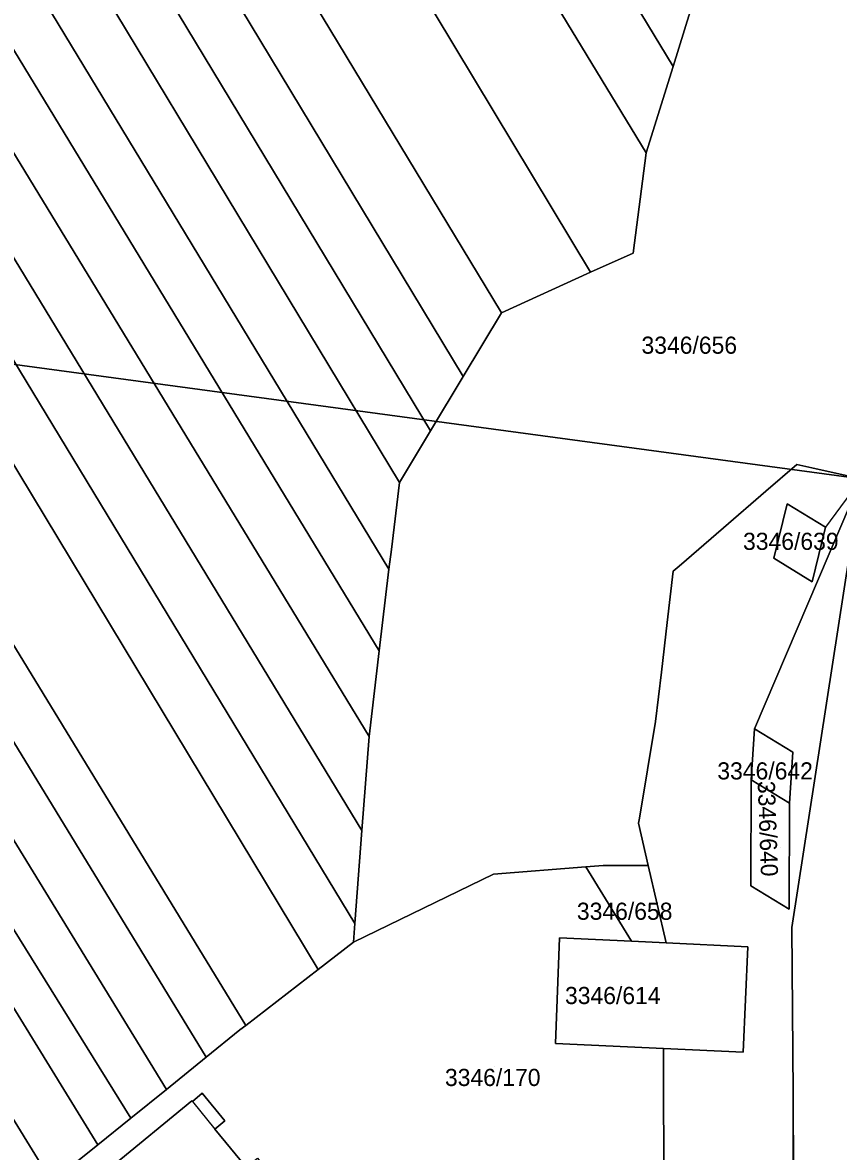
# Model space of a CAD drawing. Extents: x -262715 to -259381, y -1237238 to -1231182.
# Drawn here: x -261906.7 to -261811.5, y -1235196 to -1235064.3 of the extents above; entities that cross this region are included whole.
import ezdxf

# ---------------------------------------------------------------- set-up
doc = ezdxf.new("R2010")
doc.units = 0
for name, color, linetype in [('body_kn', 7, 'Continuous'), ('kladpar_druhypozemkov', 7, 'Continuous'), ('kladpar_hranice', 7, 'Continuous'), ('kladpar_parcelnecisla', 7, 'Continuous'), ('kladpar_plochy', 7, 'Continuous'), ('zappar_hrandruhpozemk', 7, 'Continuous')]:
    doc.layers.add(name, color=color, linetype=linetype)

msp = doc.modelspace()

# ---------------------------------------------------------------- linework, layer by layer
at = {"layer": 'body_kn'}
for p, q in [((-261830.78, -1235069.46), (-261830.78, -1235069.46)), ((-261830.78, -1235069.46), (-261830.78, -1235069.46)), ((-261833.92, -1235079.55), (-261833.92, -1235079.55)), ((-261833.92, -1235079.55), (-261833.92, -1235079.55)), ((-261835.45, -1235091.23), (-261835.45, -1235091.23)), ((-261840.42, -1235093.48), (-261840.42, -1235093.48)), ((-261850.82, -1235098.19), (-261850.82, -1235098.19)), ((-261855.29, -1235105.64), (-261855.29, -1235105.64)), ((-261859.09, -1235111.96), (-261859.09, -1235111.96)), ((-261816.36, -1235115.88), (-261816.36, -1235115.88)), ((-261814.58, -1235116.28), (-261814.58, -1235116.28)), ((-261862.71, -1235117.98), (-261862.71, -1235117.98)), ((-261819.96, -1235119), (-261819.96, -1235119)), ((-261817.47, -1235120.5), (-261817.47, -1235120.5)), ((-261817.47, -1235120.5), (-261817.47, -1235120.5)), ((-261824.9, -1235123.27), (-261824.9, -1235123.27)), ((-261812.99, -1235123.21), (-261812.99, -1235123.21)), ((-261812.99, -1235123.21), (-261812.99, -1235123.21)), ((-261863.64, -1235125.83), (-261863.64, -1235125.83)), ((-261863.94, -1235128.11), (-261863.94, -1235128.11)), ((-261830.06, -1235127.74), (-261830.06, -1235127.74)), ((-261819.02, -1235126.84), (-261819.02, -1235126.84)), ((-261830.77, -1235128.35), (-261830.77, -1235128.35)), ((-261814.54, -1235129.57), (-261814.54, -1235129.57)), ((-261831.47, -1235134.34), (-261831.47, -1235134.34)), ((-261865.07, -1235137.63), (-261865.07, -1235137.63)), ((-261832.15, -1235140.11), (-261832.15, -1235140.11)), ((-261832.83, -1235145.89), (-261832.83, -1235145.89)), ((-261866.26, -1235147.63), (-261866.26, -1235147.63)), ((-261821.28, -1235146.72), (-261821.28, -1235146.72)), ((-261821.28, -1235146.72), (-261821.28, -1235146.72)), ((-261816.81, -1235149.44), (-261816.81, -1235149.44)), ((-261821.66, -1235152.68), (-261821.66, -1235152.68)), ((-261817.19, -1235155.41), (-261817.19, -1235155.41)), ((-261817.19, -1235155.41), (-261817.19, -1235155.41)), ((-261834.82, -1235157.72), (-261834.82, -1235157.72)), ((-261834.72, -1235157.14), (-261834.72, -1235157.14)), ((-261867.09, -1235158.59), (-261867.09, -1235158.59)), ((-261840.95, -1235162.82), (-261840.95, -1235162.82)), ((-261838.95, -1235162.66), (-261838.95, -1235162.66)), ((-261833.68, -1235162.66), (-261833.68, -1235162.66)), ((-261851.76, -1235163.7), (-261851.76, -1235163.7)), ((-261821.71, -1235165.06), (-261821.71, -1235165.06)), ((-261821.71, -1235165.06), (-261821.71, -1235165.06)), ((-261817.23, -1235167.78), (-261817.23, -1235167.78)), ((-261867.91, -1235169.45), (-261867.91, -1235169.45)), ((-261816.93, -1235169.92), (-261816.93, -1235169.92)), ((-261844.05, -1235171.12), (-261844.05, -1235171.12)), ((-261844.05, -1235171.12), (-261844.05, -1235171.12)), ((-261835.62, -1235171.52), (-261835.62, -1235171.52)), ((-261835.62, -1235171.52), (-261835.62, -1235171.52)), ((-261868.07, -1235171.63), (-261868.07, -1235171.63)), ((-261868.07, -1235171.63), (-261868.07, -1235171.63)), ((-261831.59, -1235171.71), (-261831.59, -1235171.71)), ((-261822.04, -1235172.16), (-261822.04, -1235172.16)), ((-261872.21, -1235174.82), (-261872.21, -1235174.82)), ((-261881.33, -1235181.85), (-261881.33, -1235181.85)), ((-261880.66, -1235181.33), (-261880.66, -1235181.33)), ((-261844.5, -1235183.45), (-261844.5, -1235183.45)), ((-261831.91, -1235184.02), (-261831.91, -1235184.02)), ((-261822.59, -1235184.44), (-261822.59, -1235184.44)), ((-261885.27, -1235185.03), (-261885.27, -1235185.03)), ((-261831.89, -1235188.51), (-261831.89, -1235188.51)), ((-261889.92, -1235188.79), (-261889.92, -1235188.79)), ((-261885.74, -1235189.25), (-261885.74, -1235189.25)), ((-261816.76, -1235189.25), (-261816.76, -1235189.25)), ((-261886.95, -1235190.12), (-261886.95, -1235190.12)), ((-261886.89, -1235190.2), (-261886.89, -1235190.2)), ((-261886.89, -1235190.2), (-261886.89, -1235190.2)), ((-261894.07, -1235192.14), (-261894.07, -1235192.14)), ((-261883.08, -1235192.48), (-261883.08, -1235192.48)), ((-261884.25, -1235193.45), (-261884.25, -1235193.45)), ((-261897.91, -1235195.25), (-261897.91, -1235195.25))]:
    msp.add_line(p, q, dxfattribs=at)
at = {"layer": 'kladpar_druhypozemkov'}
for p, q in [((-261827.92, -1235101.26), (-261827.92, -1235101.26)), ((-261816.05, -1235124.43), (-261816.05, -1235124.43)), ((-261819.43, -1235150.97), (-261819.43, -1235150.97)), ((-261818.29, -1235160.56), (-261818.29, -1235160.56)), ((-261835.14, -1235167.36), (-261835.14, -1235167.36)), ((-261836.77, -1235176.58), (-261836.77, -1235176.58)), ((-261851.57, -1235186.15), (-261851.57, -1235186.15))]:
    msp.add_line(p, q, dxfattribs=at)
at = {"layer": 'kladpar_hranice'}
for p, q in [((-261808.84, -1235117.56), (-262273.28, -1235054.89)), ((-262273.28, -1235054.89), (-261808.84, -1235117.56)), ((-261808.84, -1235117.56), (-261821.28, -1235146.72)), ((-261821.28, -1235146.72), (-261808.84, -1235117.56)), ((-261808.84, -1235117.56), (-261812.99, -1235123.21))]:
    msp.add_line(p, q, dxfattribs=at)
for points in [[(-261827.46, -1235058.74), (-261830.78, -1235069.46), (-261905.45, -1234946.3), (-261981.35, -1234821.14), (-261978.38, -1234809.86), (-261900.17, -1234938.77), (-261827.46, -1235058.74)], [(-261830.78, -1235069.46), (-261833.92, -1235079.55), (-261910.85, -1234953.17), (-261984.38, -1234832.63), (-261981.35, -1234821.14), (-261905.45, -1234946.3), (-261830.78, -1235069.46)], [(-261833.92, -1235079.55), (-261835.45, -1235091.23), (-261840.42, -1235093.48), (-261915.29, -1234969.24), (-261988.67, -1234847.46), (-261984.38, -1234832.63), (-261910.85, -1234953.17), (-261833.92, -1235079.55)], [(-261993.18, -1234863.06), (-261988.67, -1234847.46), (-261915.29, -1234969.24), (-261840.42, -1235093.48), (-261850.82, -1235098.19), (-261993.18, -1234863.06)], [(-261996, -1234872.81), (-261993.18, -1234863.06), (-261850.82, -1235098.19), (-261855.29, -1235105.64), (-261996, -1234872.81)], [(-261998.51, -1234881.49), (-261996, -1234872.81), (-261855.29, -1235105.64), (-261859.09, -1235111.96), (-261998.51, -1234881.49)], [(-262000.82, -1234889.48), (-261998.51, -1234881.49), (-261859.09, -1235111.96), (-261862.71, -1235117.98), (-262000.82, -1234889.48)], [(-262003.37, -1234898.31), (-262000.82, -1234889.48), (-261862.71, -1235117.98), (-261863.64, -1235125.83), (-261863.94, -1235128.11), (-262003.37, -1234898.31)], [(-262005.74, -1234906.51), (-262003.37, -1234898.31), (-261863.94, -1235128.11), (-261865.07, -1235137.63), (-262005.74, -1234906.51)], [(-262008.15, -1234914.83), (-262005.74, -1234906.51), (-261865.07, -1235137.63), (-261866.26, -1235147.63), (-262008.15, -1234914.83)], [(-262010.47, -1234922.86), (-262008.15, -1234914.83), (-261866.26, -1235147.63), (-261867.09, -1235158.59), (-262010.47, -1234922.86)], [(-262012.73, -1234930.66), (-262010.47, -1234922.86), (-261867.09, -1235158.59), (-261867.91, -1235169.45), (-262012.73, -1234930.66)], [(-262014.94, -1234938.29), (-262012.73, -1234930.66), (-261867.91, -1235169.45), (-261868.07, -1235171.63), (-261872.21, -1235174.82), (-262014.94, -1234938.29)], [(-262019.49, -1234954.02), (-262014.94, -1234938.29), (-261872.21, -1235174.82), (-261880.66, -1235181.33), (-262019.49, -1234954.02)], [(-262021.72, -1234961.73), (-262019.49, -1234954.02), (-261880.66, -1235181.33), (-261881.33, -1235181.85), (-261885.27, -1235185.03), (-262021.72, -1234961.73)], [(-262024.08, -1234969.88), (-262021.72, -1234961.73), (-261885.27, -1235185.03), (-261889.92, -1235188.79), (-262024.08, -1234969.88)], [(-262026.64, -1234978.72), (-262024.08, -1234969.88), (-261889.92, -1235188.79), (-261894.07, -1235192.14), (-262026.64, -1234978.72)], [(-262028.04, -1234983.58), (-262026.64, -1234978.72), (-261894.07, -1235192.14), (-261897.91, -1235195.25), (-262028.04, -1234983.58)], [(-262030.35, -1234992.98), (-262028.04, -1234983.58), (-261897.91, -1235195.25), (-261900.68, -1235197.49), (-261902.99, -1235200.1), (-262030.35, -1234992.98)], [(-262032.85, -1235003.37), (-262030.35, -1234992.98), (-261902.99, -1235200.1), (-261905.01, -1235202.38), (-261908.56, -1235205.33), (-262032.85, -1235003.37)], [(-261868.07, -1235171.63), (-261867.91, -1235169.45), (-261867.09, -1235158.59), (-261866.26, -1235147.63), (-261865.07, -1235137.63), (-261863.94, -1235128.11), (-261863.64, -1235125.83), (-261862.71, -1235117.98), (-261859.09, -1235111.96), (-261855.29, -1235105.64), (-261850.82, -1235098.19), (-261840.42, -1235093.48), (-261835.45, -1235091.23), (-261833.92, -1235079.55), (-261830.78, -1235069.46), (-261827.46, -1235058.74)], [(-261783.57, -1235062.83), (-261786.56, -1235065.84), (-261798.03, -1235081.76), (-261806.19, -1235100.39), (-261808.84, -1235117.56), (-261814.58, -1235116.28), (-261816.36, -1235115.88), (-261819.96, -1235119), (-261824.9, -1235123.27), (-261830.06, -1235127.74), (-261830.77, -1235128.35), (-261831.47, -1235134.34), (-261832.15, -1235140.11), (-261832.83, -1235145.89), (-261834.72, -1235157.14), (-261834.82, -1235157.72), (-261833.68, -1235162.66), (-261838.95, -1235162.66), (-261840.95, -1235162.82), (-261851.76, -1235163.7), (-261868.07, -1235171.63)], [(-261823.16, -1235399.89), (-261816.65, -1235367.2), (-261816.62, -1235365.63), (-261816.5, -1235359.36), (-261816.49, -1235358.79), (-261816.49, -1235353.9), (-261816.49, -1235348.92), (-261816.49, -1235343.18), (-261816.49, -1235334.83), (-261816.49, -1235325.77), (-261816.49, -1235323.76), (-261816.49, -1235316.07), (-261816.5, -1235306.21), (-261816.51, -1235263.99), (-261816.51, -1235254.93), (-261816.51, -1235248.92), (-261816.72, -1235212.24), (-261816.76, -1235189.25), (-261816.93, -1235169.92), (-261808.84, -1235117.56), (-261806.19, -1235100.39), (-261798.03, -1235081.76), (-261786.56, -1235065.84), (-261783.57, -1235062.83)], [(-261831.85, -1235197.41), (-261831.89, -1235188.51), (-261831.91, -1235184.02), (-261822.59, -1235184.44), (-261822.04, -1235172.16), (-261831.59, -1235171.71), (-261833.68, -1235162.66), (-261834.82, -1235157.72), (-261834.72, -1235157.14), (-261832.83, -1235145.89), (-261832.15, -1235140.11), (-261831.47, -1235134.34), (-261830.77, -1235128.35), (-261830.06, -1235127.74), (-261824.9, -1235123.27), (-261819.96, -1235119), (-261816.36, -1235115.88), (-261814.58, -1235116.28), (-261808.84, -1235117.56)], [(-261808.84, -1235117.56), (-261816.93, -1235169.92), (-261816.76, -1235189.25), (-261816.72, -1235212.24), (-261816.51, -1235248.92), (-261816.51, -1235254.93)], [(-261817.47, -1235120.5), (-261812.99, -1235123.21), (-261814.54, -1235129.57), (-261819.02, -1235126.84), (-261817.47, -1235120.5)], [(-261812.99, -1235123.21), (-261817.47, -1235120.5), (-261819.02, -1235126.84), (-261814.54, -1235129.57), (-261812.99, -1235123.21)], [(-261821.28, -1235146.72), (-261821.66, -1235152.68), (-261821.71, -1235165.06), (-261817.23, -1235167.78), (-261817.19, -1235155.41), (-261816.81, -1235149.44), (-261821.28, -1235146.72)], [(-261817.19, -1235155.41), (-261821.66, -1235152.68), (-261821.28, -1235146.72), (-261816.81, -1235149.44), (-261817.19, -1235155.41)], [(-261821.71, -1235165.06), (-261821.66, -1235152.68), (-261817.19, -1235155.41), (-261817.23, -1235167.78), (-261821.71, -1235165.06)], [(-261900.68, -1235197.49), (-261897.91, -1235195.25), (-261894.07, -1235192.14), (-261889.92, -1235188.79), (-261885.27, -1235185.03), (-261881.33, -1235181.85), (-261880.66, -1235181.33), (-261872.21, -1235174.82), (-261868.07, -1235171.63), (-261851.76, -1235163.7), (-261840.95, -1235162.82), (-261835.62, -1235171.52), (-261844.05, -1235171.12), (-261844.5, -1235183.45), (-261831.91, -1235184.02), (-261831.89, -1235188.51), (-261831.85, -1235197.41)], [(-261835.62, -1235171.52), (-261840.95, -1235162.82), (-261838.95, -1235162.66), (-261833.68, -1235162.66), (-261831.59, -1235171.71), (-261835.62, -1235171.52)], [(-261844.05, -1235171.12), (-261835.62, -1235171.52), (-261831.59, -1235171.71), (-261822.04, -1235172.16), (-261822.59, -1235184.44), (-261831.91, -1235184.02), (-261844.5, -1235183.45), (-261844.05, -1235171.12)], [(-261886.88, -1235215.43), (-261892.91, -1235208.12), (-261891.41, -1235206.94), (-261895.09, -1235202.25), (-261893.65, -1235201.06), (-261896.32, -1235197.83), (-261886.95, -1235190.12), (-261886.89, -1235190.2), (-261885.74, -1235189.25), (-261883.08, -1235192.48), (-261884.25, -1235193.45), (-261880.6, -1235197.88), (-261879.3, -1235196.81), (-261873.23, -1235204.19), (-261875.63, -1235206.17), (-261874.69, -1235207.32), (-261878.06, -1235210.09), (-261879, -1235208.94), (-261883.5, -1235212.64), (-261882.55, -1235213.79), (-261885.93, -1235216.57), (-261886.88, -1235215.43)], [(-261880.6, -1235197.88), (-261884.25, -1235193.45), (-261883.08, -1235192.48), (-261885.74, -1235189.25), (-261886.89, -1235190.2), (-261886.95, -1235190.12), (-261896.32, -1235197.83)]]:
    msp.add_lwpolyline(points, dxfattribs=at)
at = {"layer": 'kladpar_plochy'}
for p, q in [((-261819.96, -1235119), (-261816.36, -1235115.88)), ((-261816.36, -1235115.88), (-261814.58, -1235116.28)), ((-261816.93, -1235169.92), (-261808.84, -1235117.56)), ((-261808.84, -1235117.56), (-261816.93, -1235169.92)), ((-261814.58, -1235116.28), (-261808.84, -1235117.56)), ((-261824.9, -1235123.27), (-261819.96, -1235119)), ((-261817.47, -1235120.5), (-261819.02, -1235126.84)), ((-261812.99, -1235123.21), (-261817.47, -1235120.5)), ((-261830.06, -1235127.74), (-261824.9, -1235123.27)), ((-261814.54, -1235129.57), (-261812.99, -1235123.21)), ((-261830.77, -1235128.35), (-261830.06, -1235127.74)), ((-261819.02, -1235126.84), (-261814.54, -1235129.57)), ((-261831.47, -1235134.34), (-261830.77, -1235128.35)), ((-261832.15, -1235140.11), (-261831.47, -1235134.34)), ((-261832.83, -1235145.89), (-261832.15, -1235140.11)), ((-261834.72, -1235157.14), (-261832.83, -1235145.89)), ((-261821.28, -1235146.72), (-261821.66, -1235152.68)), ((-261816.81, -1235149.44), (-261821.28, -1235146.72)), ((-261817.19, -1235155.41), (-261816.81, -1235149.44)), ((-261821.66, -1235152.68), (-261821.71, -1235165.06)), ((-261817.23, -1235167.78), (-261817.19, -1235155.41)), ((-261834.82, -1235157.72), (-261834.72, -1235157.14)), ((-261833.68, -1235162.66), (-261834.82, -1235157.72)), ((-261831.59, -1235171.71), (-261833.68, -1235162.66)), ((-261821.71, -1235165.06), (-261817.23, -1235167.78)), ((-261816.76, -1235189.25), (-261816.93, -1235169.92)), ((-261816.93, -1235169.92), (-261816.76, -1235189.25)), ((-261822.04, -1235172.16), (-261831.59, -1235171.71)), ((-261822.59, -1235184.44), (-261822.04, -1235172.16)), ((-261831.89, -1235188.51), (-261831.91, -1235184.02)), ((-261831.91, -1235184.02), (-261822.59, -1235184.44)), ((-261831.85, -1235197.41), (-261831.89, -1235188.51)), ((-261816.72, -1235212.24), (-261816.76, -1235189.25)), ((-261816.76, -1235189.25), (-261816.72, -1235212.24))]:
    msp.add_line(p, q, dxfattribs=at)
for points in [[(-261827.46, -1235058.74), (-261830.78, -1235069.46), (-261905.45, -1234946.3), (-261981.35, -1234821.14), (-261978.38, -1234809.86), (-261900.17, -1234938.77)], [(-261830.78, -1235069.46), (-261833.92, -1235079.55), (-261910.85, -1234953.17), (-261984.38, -1234832.63), (-261981.35, -1234821.14), (-261905.45, -1234946.3)], [(-261833.92, -1235079.55), (-261835.45, -1235091.23), (-261840.42, -1235093.48), (-261915.29, -1234969.24), (-261988.67, -1234847.46), (-261984.38, -1234832.63), (-261910.85, -1234953.17)], [(-261993.18, -1234863.06), (-261988.67, -1234847.46), (-261915.29, -1234969.24), (-261840.42, -1235093.48), (-261850.82, -1235098.19)], [(-261996, -1234872.81), (-261993.18, -1234863.06), (-261850.82, -1235098.19), (-261855.29, -1235105.64)], [(-261998.51, -1234881.49), (-261996, -1234872.81), (-261855.29, -1235105.64), (-261859.09, -1235111.96)], [(-262000.82, -1234889.48), (-261998.51, -1234881.49), (-261859.09, -1235111.96), (-261862.71, -1235117.98)], [(-262003.37, -1234898.31), (-262000.82, -1234889.48), (-261862.71, -1235117.98), (-261863.64, -1235125.83), (-261863.94, -1235128.11)], [(-262005.74, -1234906.51), (-262003.37, -1234898.31), (-261863.94, -1235128.11), (-261865.07, -1235137.63)], [(-262008.15, -1234914.83), (-262005.74, -1234906.51), (-261865.07, -1235137.63), (-261866.26, -1235147.63)], [(-262010.47, -1234922.86), (-262008.15, -1234914.83), (-261866.26, -1235147.63), (-261867.09, -1235158.59)], [(-262012.73, -1234930.66), (-262010.47, -1234922.86), (-261867.09, -1235158.59), (-261867.91, -1235169.45)], [(-262014.94, -1234938.29), (-262012.73, -1234930.66), (-261867.91, -1235169.45), (-261868.07, -1235171.63), (-261872.21, -1235174.82)], [(-262019.49, -1234954.02), (-262014.94, -1234938.29), (-261872.21, -1235174.82), (-261880.66, -1235181.33)], [(-262021.72, -1234961.73), (-262019.49, -1234954.02), (-261880.66, -1235181.33), (-261881.33, -1235181.85), (-261885.27, -1235185.03)], [(-262024.08, -1234969.88), (-262021.72, -1234961.73), (-261885.27, -1235185.03), (-261889.92, -1235188.79)], [(-262026.64, -1234978.72), (-262024.08, -1234969.88), (-261889.92, -1235188.79), (-261894.07, -1235192.14)], [(-262028.04, -1234983.58), (-262026.64, -1234978.72), (-261894.07, -1235192.14), (-261897.91, -1235195.25)], [(-262030.35, -1234992.98), (-262028.04, -1234983.58), (-261897.91, -1235195.25), (-261900.68, -1235197.49), (-261902.99, -1235200.1)], [(-262032.85, -1235003.37), (-262030.35, -1234992.98), (-261902.99, -1235200.1), (-261905.01, -1235202.38), (-261908.56, -1235205.33)], [(-261817.47, -1235120.5), (-261812.99, -1235123.21), (-261814.54, -1235129.57), (-261819.02, -1235126.84)], [(-261817.19, -1235155.41), (-261821.66, -1235152.68), (-261821.28, -1235146.72), (-261816.81, -1235149.44)], [(-261821.71, -1235165.06), (-261821.66, -1235152.68), (-261817.19, -1235155.41), (-261817.23, -1235167.78)], [(-261835.62, -1235171.52), (-261840.95, -1235162.82), (-261838.95, -1235162.66), (-261833.68, -1235162.66), (-261831.59, -1235171.71)], [(-261844.05, -1235171.12), (-261835.62, -1235171.52), (-261831.59, -1235171.71), (-261822.04, -1235172.16), (-261822.59, -1235184.44), (-261831.91, -1235184.02), (-261844.5, -1235183.45)], [(-261886.88, -1235215.43), (-261892.91, -1235208.12), (-261891.41, -1235206.94), (-261895.09, -1235202.25), (-261893.65, -1235201.06), (-261896.32, -1235197.83), (-261886.95, -1235190.12), (-261886.89, -1235190.2), (-261885.74, -1235189.25), (-261883.08, -1235192.48), (-261884.25, -1235193.45), (-261880.6, -1235197.88), (-261879.3, -1235196.81), (-261873.23, -1235204.19), (-261875.63, -1235206.17), (-261874.69, -1235207.32), (-261878.06, -1235210.09), (-261879, -1235208.94), (-261883.5, -1235212.64), (-261882.55, -1235213.79), (-261885.93, -1235216.57)]]:
    msp.add_lwpolyline(points, close=True, dxfattribs=at)
for points in [[(-261808.84, -1235117.56), (-261814.58, -1235116.28), (-261816.36, -1235115.88), (-261819.96, -1235119), (-261824.9, -1235123.27), (-261830.06, -1235127.74), (-261830.77, -1235128.35), (-261831.47, -1235134.34), (-261832.15, -1235140.11), (-261832.83, -1235145.89), (-261834.72, -1235157.14), (-261834.82, -1235157.72), (-261833.68, -1235162.66), (-261838.95, -1235162.66), (-261840.95, -1235162.82), (-261851.76, -1235163.7), (-261868.07, -1235171.63), (-261867.91, -1235169.45), (-261867.09, -1235158.59), (-261866.26, -1235147.63), (-261865.07, -1235137.63), (-261863.94, -1235128.11), (-261863.64, -1235125.83), (-261862.71, -1235117.98), (-261859.09, -1235111.96), (-261855.29, -1235105.64), (-261850.82, -1235098.19), (-261840.42, -1235093.48), (-261835.45, -1235091.23), (-261833.92, -1235079.55), (-261830.78, -1235069.46), (-261827.46, -1235058.74)], [(-261900.68, -1235197.49), (-261897.91, -1235195.25), (-261894.07, -1235192.14), (-261889.92, -1235188.79), (-261885.27, -1235185.03), (-261881.33, -1235181.85), (-261880.66, -1235181.33), (-261872.21, -1235174.82), (-261868.07, -1235171.63), (-261851.76, -1235163.7), (-261840.95, -1235162.82), (-261835.62, -1235171.52), (-261844.05, -1235171.12), (-261844.5, -1235183.45), (-261831.91, -1235184.02), (-261831.89, -1235188.51), (-261831.85, -1235197.41)], [(-261880.6, -1235197.88), (-261884.25, -1235193.45), (-261883.08, -1235192.48), (-261885.74, -1235189.25), (-261886.89, -1235190.2), (-261886.95, -1235190.12), (-261896.32, -1235197.83)]]:
    msp.add_lwpolyline(points, dxfattribs=at)
at = {"layer": 'zappar_hrandruhpozemk'}
msp.add_line((-261886.89, -1235190.2), (-261884.25, -1235193.45), dxfattribs=at)

# ---------------------------------------------------------------- texts
at = {"layer": 'kladpar_parcelnecisla'}
for s, p in [('3346/656', (-261834.47, -1235102.98)), ('3346/639', (-261822.62, -1235125.86)), ('3346/642', (-261825.62, -1235152.64)), ('3346/658', (-261842.01, -1235169.01)), ('3346/614', (-261843.4, -1235178.84)), ('3346/170', (-261857.41, -1235188.4))]:
    msp.add_text(s, height=2, dxfattribs=at).set_placement(p)
msp.add_text('3346/640', height=2, rotation=272, dxfattribs=at).set_placement((-261820.91, -1235152.84))

doc.saveas('drawing.dxf')
